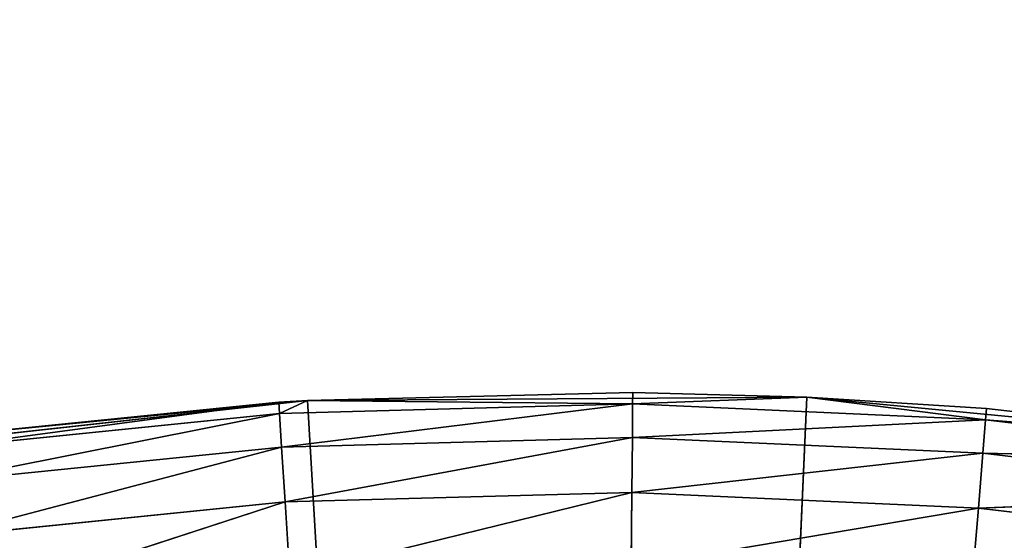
# Model space of a CAD drawing. Extents: x 0.4 to 80.4, y 0.1 to 20.1.
# Tile 595 of 656: x 78.3185 to 78.4505, y 18.1973 to 18.2671. Entities that reach past the tile are written whole.
import ezdxf

# ---------------------------------------------------------------- set-up
doc = ezdxf.new("R2010")
doc.units = 0
doc.header["$LTSCALE"] = 2.54
doc.layers.get('0').update_dxf_attribs({"color": 13, "linetype": 'CONTINUOUS'})

# ---------------------------------------------------------------- blocks, each defined once
blk = doc.blocks.new('P__KA_KUCHENNA_MOLISA_STL')
at = {"color": 0}
for p, q in [((78.40068, 18.21709, 89), (78.3571, 18.216, 89.4)), ((78.40068, 18.21709, 89), (78.3571, 18.216, 89.4)), ((78.40068, 18.21709, 89), (78.3571, 18.216, 89)), ((78.40068, 18.21709, 89), (78.3571, 18.216, 89)), ((78.3571, 18.216, 89.4), (78.42403, 18.21646, 89.4)), ((78.3571, 18.216, 89.4), (78.42403, 18.21646, 89.4)), ((78.42403, 18.21646, 89.4), (78.395, 17.56711, 89.4)), ((78.42403, 18.21646, 89.4), (78.395, 17.56711, 89.4)), ((78.40068, 18.21709, 89), (78.40067, 18.21557, 88.98264)), ((78.40068, 18.21709, 89), (78.40067, 18.21557, 88.98264)), ((78.42403, 18.21646, 89), (78.40067, 18.21557, 88.98264)), ((78.42403, 18.21646, 89), (78.40067, 18.21557, 88.98264)), ((78.42403, 18.21646, 89.4), (78.40068, 18.21709, 89)), ((78.42403, 18.21646, 89), (78.40068, 18.21709, 89)), ((78.42403, 18.21646, 89.4), (78.40068, 18.21709, 89)), ((78.42403, 18.21646, 89), (78.40068, 18.21709, 89)), ((78.44811, 18.21494, 89), (78.42403, 18.21646, 89.4)), ((78.42403, 18.21646, 89.4), (78.49064, 18.21004, 89.4)), ((78.44811, 18.21494, 89), (78.42403, 18.21646, 89.4)), ((78.44811, 18.21494, 89), (78.42403, 18.21646, 89)), ((78.42403, 18.21646, 89), (78.42403, 18.21646, 89.4)), ((78.42403, 18.21646, 89), (78.42403, 18.21646, 89.4)), ((78.42403, 18.21646, 89.4), (78.49064, 18.21004, 89.4)), ((78.44811, 18.21494, 89), (78.42403, 18.21646, 89)), ((78.44799, 18.21342, 88.98264), (78.42403, 18.21646, 89)), ((78.44799, 18.21342, 88.98264), (78.42403, 18.21646, 89)), ((78.29059, 18.20867, 89.4), (78.3571, 18.216, 89.4)), ((78.29059, 18.20867, 89.4), (78.3571, 18.216, 89.4)), ((78.3571, 18.216, 89.4), (78.30598, 18.21099, 89)), ((78.3571, 18.216, 89.4), (78.30598, 18.21099, 89)), ((78.35322, 18.21577, 89), (78.30598, 18.21099, 89)), ((78.35322, 18.21577, 89), (78.30598, 18.21099, 89)), ((78.30619, 18.20948, 88.98264), (78.35322, 18.21577, 89)), ((78.30619, 18.20948, 88.98264), (78.35322, 18.21577, 89)), ((78.3571, 18.216, 89.4), (78.35322, 18.21577, 89)), ((78.3571, 18.216, 89), (78.35322, 18.21577, 89)), ((78.3571, 18.216, 89.4), (78.35322, 18.21577, 89)), ((78.35332, 18.21425, 88.98264), (78.35322, 18.21577, 89)), ((78.3571, 18.216, 89), (78.35332, 18.21425, 88.98264)), ((78.40067, 18.21557, 88.98264), (78.35332, 18.21425, 88.98264)), ((78.40067, 18.21557, 88.98264), (78.35332, 18.21425, 88.98264)), ((78.40067, 18.21557, 88.98264), (78.35361, 18.20975, 88.9658)), ((78.40067, 18.21557, 88.98264), (78.35361, 18.20975, 88.9658)), ((78.3571, 18.216, 89), (78.3571, 18.216, 89.4)), ((78.3571, 18.216, 89), (78.3571, 18.216, 89.4)), ((78.395, 17.56711, 89.4), (78.3571, 18.216, 89.4)), ((78.395, 17.56711, 89.4), (78.3571, 18.216, 89.4)), ((78.40067, 18.21557, 88.98264), (78.3571, 18.216, 89)), ((78.40067, 18.21557, 88.98264), (78.3571, 18.216, 89)), ((78.40063, 18.21105, 88.9658), (78.40067, 18.21557, 88.98264)), ((78.40063, 18.21105, 88.9658), (78.40067, 18.21557, 88.98264)), ((78.44799, 18.21342, 88.98264), (78.40067, 18.21557, 88.98264)), ((78.44799, 18.21342, 88.98264), (78.40067, 18.21557, 88.98264)), ((78.44811, 18.21494, 89), (78.44799, 18.21342, 88.98264)), ((78.44811, 18.21494, 89), (78.44799, 18.21342, 88.98264)), ((78.49064, 18.21004, 89.4), (78.44811, 18.21494, 89)), ((78.49064, 18.21004, 89), (78.44811, 18.21494, 89)), ((78.49064, 18.21004, 89.4), (78.44811, 18.21494, 89)), ((78.49064, 18.21004, 89), (78.44811, 18.21494, 89)), ((78.30619, 18.20948, 88.98264), (78.35332, 18.21425, 88.98264)), ((78.30619, 18.20948, 88.98264), (78.35332, 18.21425, 88.98264)), ((78.30681, 18.20501, 88.9658), (78.35332, 18.21425, 88.98264)), ((78.30681, 18.20501, 88.9658), (78.35332, 18.21425, 88.98264)), ((78.35361, 18.20975, 88.9658), (78.35332, 18.21425, 88.98264)), ((78.35361, 18.20975, 88.9658), (78.35332, 18.21425, 88.98264)), ((78.44799, 18.21342, 88.98264), (78.40063, 18.21105, 88.9658)), ((78.44799, 18.21342, 88.98264), (78.40063, 18.21105, 88.9658)), ((78.44762, 18.20893, 88.9658), (78.44799, 18.21342, 88.98264)), ((78.44762, 18.20893, 88.9658), (78.44799, 18.21342, 88.98264)), ((78.49064, 18.21004, 89), (78.44799, 18.21342, 88.98264)), ((78.49064, 18.21004, 89), (78.44799, 18.21342, 88.98264)), ((78.49503, 18.20783, 88.98264), (78.44799, 18.21342, 88.98264)), ((78.49503, 18.20783, 88.98264), (78.44799, 18.21342, 88.98264)), ((78.40063, 18.21105, 88.9658), (78.35361, 18.20975, 88.9658)), ((78.40063, 18.21105, 88.9658), (78.35361, 18.20975, 88.9658)), ((78.40063, 18.21105, 88.9658), (78.35408, 18.2024, 88.95)), ((78.40063, 18.21105, 88.9658), (78.35408, 18.2024, 88.95)), ((78.40056, 18.20369, 88.95), (78.40063, 18.21105, 88.9658)), ((78.40056, 18.20369, 88.95), (78.40063, 18.21105, 88.9658)), ((78.44762, 18.20893, 88.9658), (78.40063, 18.21105, 88.9658)), ((78.44762, 18.20893, 88.9658), (78.40063, 18.21105, 88.9658)), ((78.30681, 18.20501, 88.9658), (78.35361, 18.20975, 88.9658)), ((78.30681, 18.20501, 88.9658), (78.35361, 18.20975, 88.9658)), ((78.30782, 18.19771, 88.95), (78.35361, 18.20975, 88.9658)), ((78.30782, 18.19771, 88.95), (78.35361, 18.20975, 88.9658)), ((78.35408, 18.2024, 88.95), (78.35361, 18.20975, 88.9658)), ((78.35408, 18.2024, 88.95), (78.35361, 18.20975, 88.9658)), ((78.44762, 18.20893, 88.9658), (78.40056, 18.20369, 88.95)), ((78.44762, 18.20893, 88.9658), (78.40056, 18.20369, 88.95)), ((78.44702, 18.20158, 88.95), (78.44762, 18.20893, 88.9658)), ((78.44702, 18.20158, 88.95), (78.44762, 18.20893, 88.9658)), ((78.49503, 18.20783, 88.98264), (78.44762, 18.20893, 88.9658)), ((78.49503, 18.20783, 88.98264), (78.44762, 18.20893, 88.9658)), ((78.49433, 18.20337, 88.9658), (78.44762, 18.20893, 88.9658)), ((78.49433, 18.20337, 88.9658), (78.44762, 18.20893, 88.9658)), ((78.40056, 18.20369, 88.95), (78.35408, 18.2024, 88.95)), ((78.40056, 18.20369, 88.95), (78.35408, 18.2024, 88.95)), ((78.40056, 18.20369, 88.95), (78.35472, 18.19242, 88.93572)), ((78.40056, 18.20369, 88.95), (78.35472, 18.19242, 88.93572)), ((78.40048, 18.19369, 88.93572), (78.40056, 18.20369, 88.95)), ((78.40048, 18.19369, 88.93572), (78.40056, 18.20369, 88.95)), ((78.44702, 18.20158, 88.95), (78.40056, 18.20369, 88.95)), ((78.44702, 18.20158, 88.95), (78.40056, 18.20369, 88.95)), ((78.49433, 18.20337, 88.9658), (78.44702, 18.20158, 88.95)), ((78.49433, 18.20337, 88.9658), (78.44702, 18.20158, 88.95)), ((78.30782, 18.19771, 88.95), (78.35408, 18.2024, 88.95)), ((78.30782, 18.19771, 88.95), (78.35408, 18.2024, 88.95)), ((78.30919, 18.18781, 88.93572), (78.35408, 18.2024, 88.95)), ((78.30919, 18.18781, 88.93572), (78.35408, 18.2024, 88.95)), ((78.35472, 18.19242, 88.93572), (78.35408, 18.2024, 88.95)), ((78.35472, 18.19242, 88.93572), (78.35408, 18.2024, 88.95)), ((78.44702, 18.20158, 88.95), (78.40048, 18.19369, 88.93572)), ((78.44702, 18.20158, 88.95), (78.40048, 18.19369, 88.93572)), ((78.4462, 18.19162, 88.93572), (78.44702, 18.20158, 88.95)), ((78.4462, 18.19162, 88.93572), (78.44702, 18.20158, 88.95)), ((78.49319, 18.1961, 88.95), (78.44702, 18.20158, 88.95)), ((78.49319, 18.1961, 88.95), (78.44702, 18.20158, 88.95))]:
    blk.add_line(p, q, dxfattribs=at)
mesh = blk.add_polyface(dxfattribs=at)
corners = [(80.395, 19.86711, 89.4), (78.27529, 17.896, 89.4), (0.395, 19.86711, 89.4)]
mesh.append_faces([[corners[k] for k in face] for face in [(0, 1, 2)]], dxfattribs={"color": 0})
mesh = blk.add_polyface(dxfattribs=at)
corners = [(80.395, 19.86711, 89.5), (0.395, 19.86711, 89.5), (2.51471, 17.896, 89.5)]
mesh.append_faces([[corners[k] for k in face] for face in [(0, 1, 2)]], dxfattribs={"color": 0})
mesh = blk.add_polyface(dxfattribs=at)
corners = [(80.395, 19.86711, 89.5), (2.51471, 17.896, 89.5), (2.57, 17.87022, 89.5)]
mesh.append_faces([[corners[k] for k in face] for face in [(0, 1, 2)]], dxfattribs={"color": 0})
mesh = blk.add_polyface(dxfattribs=at)
corners = [(80.395, 19.86711, 89.5), (2.57, 17.87022, 89.5), (2.61998, 17.83523, 89.5)]
mesh.append_faces([[corners[k] for k in face] for face in [(0, 1, 2)]], dxfattribs={"color": 0})
mesh = blk.add_polyface(dxfattribs=at)
corners = [(80.395, 19.86711, 89.5), (2.61998, 17.83523, 89.5), (2.66312, 17.79209, 89.5)]
mesh.append_faces([[corners[k] for k in face] for face in [(0, 1, 2)]], dxfattribs={"color": 0})
mesh = blk.add_polyface(dxfattribs=at)
corners = [(80.395, 19.86711, 89.5), (2.66312, 17.79209, 89.5), (2.69811, 17.74211, 89.5)]
mesh.append_faces([[corners[k] for k in face] for face in [(0, 1, 2)]], dxfattribs={"color": 0})
mesh = blk.add_polyface(dxfattribs=at)
corners = [(80.395, 19.86711, 89.5), (2.69811, 17.74211, 89.5), (78.17003, 17.83523, 89.5)]
mesh.append_faces([[corners[k] for k in face] for face in [(0, 1, 2)]], dxfattribs={"color": 0})
mesh = blk.add_polyface(dxfattribs=at)
corners = [(80.395, 19.86711, 89.5), (78.17003, 17.83523, 89.5), (78.22, 17.87022, 89.5)]
mesh.append_faces([[corners[k] for k in face] for face in [(0, 1, 2)]], dxfattribs={"color": 0})
mesh = blk.add_polyface(dxfattribs=at)
corners = [(80.395, 19.86711, 89.5), (78.22, 17.87022, 89.5), (78.27529, 17.896, 89.5)]
mesh.append_faces([[corners[k] for k in face] for face in [(0, 1, 2)]], dxfattribs={"color": 0})
mesh = blk.add_polyface(dxfattribs=at)
corners = [(80.395, 19.86711, 89.4), (78.33423, 17.91179, 89.4), (78.27529, 17.896, 89.4)]
mesh.append_faces([[corners[k] for k in face] for face in [(0, 1, 2)]], dxfattribs={"color": 0})
mesh = blk.add_polyface(dxfattribs=at)
corners = [(80.395, 19.86711, 89.5), (78.27529, 17.896, 89.5), (78.33423, 17.91179, 89.5)]
mesh.append_faces([[corners[k] for k in face] for face in [(0, 1, 2)]], dxfattribs={"color": 0})
mesh = blk.add_polyface(dxfattribs=at)
corners = [(80.395, 19.86711, 89.4), (78.395, 17.91711, 89.4), (78.33423, 17.91179, 89.4)]
mesh.append_faces([[corners[k] for k in face] for face in [(0, 1, 2)]], dxfattribs={"color": 0})
mesh = blk.add_polyface(dxfattribs=at)
corners = [(80.395, 19.86711, 89.5), (78.33423, 17.91179, 89.5), (78.395, 17.91711, 89.5)]
mesh.append_faces([[corners[k] for k in face] for face in [(0, 1, 2)]], dxfattribs={"color": 0})
mesh = blk.add_polyface(dxfattribs=at)
corners = [(80.395, 19.86711, 89.4), (78.45578, 17.91179, 89.4), (78.395, 17.91711, 89.4)]
mesh.append_faces([[corners[k] for k in face] for face in [(0, 1, 2)]], dxfattribs={"color": 0})
mesh = blk.add_polyface(dxfattribs=at)
corners = [(80.395, 19.86711, 89.5), (78.395, 17.91711, 89.5), (78.45578, 17.91179, 89.5)]
mesh.append_faces([[corners[k] for k in face] for face in [(0, 1, 2)]], dxfattribs={"color": 0})
mesh = blk.add_polyface(dxfattribs=at)
corners = [(78.42403, 18.21646, 89.4), (78.40068, 18.21709, 89), (78.3571, 18.216, 89.4)]
mesh.append_faces([[corners[k] for k in face] for face in [(0, 1, 2)]], dxfattribs={"color": 0})
mesh = blk.add_polyface(dxfattribs=at)
corners = [(78.3571, 18.216, 89.4), (78.40068, 18.21709, 89), (78.3571, 18.216, 89)]
mesh.append_faces([[corners[k] for k in face] for face in [(0, 1, 2)]], dxfattribs={"color": 0})
mesh = blk.add_polyface(dxfattribs=at)
corners = [(78.40068, 18.21709, 89), (78.40067, 18.21557, 88.98264), (78.3571, 18.216, 89)]
mesh.append_faces([[corners[k] for k in face] for face in [(0, 1, 2)]], dxfattribs={"color": 0})
mesh = blk.add_polyface(dxfattribs=at)
corners = [(78.42403, 18.21646, 89.4), (78.3571, 18.216, 89.4), (78.395, 17.56711, 89.4)]
mesh.append_faces([[corners[k] for k in face] for face in [(0, 1, 2)]], dxfattribs={"color": 0})
mesh = blk.add_polyface(dxfattribs=at)
corners = [(78.49064, 18.21004, 89.4), (78.42403, 18.21646, 89.4), (78.395, 17.56711, 89.4)]
mesh.append_faces([[corners[k] for k in face] for face in [(0, 1, 2)]], dxfattribs={"color": 0})
mesh = blk.add_polyface(dxfattribs=at)
corners = [(78.42403, 18.21646, 89), (78.40067, 18.21557, 88.98264), (78.40068, 18.21709, 89)]
mesh.append_faces([[corners[k] for k in face] for face in [(0, 1, 2)]], dxfattribs={"color": 0})
mesh = blk.add_polyface(dxfattribs=at)
corners = [(78.42403, 18.21646, 89), (78.44799, 18.21342, 88.98264), (78.40067, 18.21557, 88.98264)]
mesh.append_faces([[corners[k] for k in face] for face in [(0, 1, 2)]], dxfattribs={"color": 0})
mesh = blk.add_polyface(dxfattribs=at)
corners = [(78.42403, 18.21646, 89.4), (78.42403, 18.21646, 89), (78.40068, 18.21709, 89)]
mesh.append_faces([[corners[k] for k in face] for face in [(0, 1, 2)]], dxfattribs={"color": 0})
mesh = blk.add_polyface(dxfattribs=at)
corners = [(78.49064, 18.21004, 89.4), (78.44811, 18.21494, 89), (78.42403, 18.21646, 89.4)]
mesh.append_faces([[corners[k] for k in face] for face in [(0, 1, 2)]], dxfattribs={"color": 0})
mesh = blk.add_polyface(dxfattribs=at)
corners = [(78.42403, 18.21646, 89.4), (78.44811, 18.21494, 89), (78.42403, 18.21646, 89)]
mesh.append_faces([[corners[k] for k in face] for face in [(0, 1, 2)]], dxfattribs={"color": 0})
mesh = blk.add_polyface(dxfattribs=at)
corners = [(78.44811, 18.21494, 89), (78.44799, 18.21342, 88.98264), (78.42403, 18.21646, 89)]
mesh.append_faces([[corners[k] for k in face] for face in [(0, 1, 2)]], dxfattribs={"color": 0})
mesh = blk.add_polyface(dxfattribs=at)
corners = [(78.3571, 18.216, 89.4), (78.30598, 18.21099, 89), (78.29059, 18.20867, 89.4)]
mesh.append_faces([[corners[k] for k in face] for face in [(0, 1, 2)]], dxfattribs={"color": 0})
mesh = blk.add_polyface(dxfattribs=at)
corners = [(78.395, 17.56711, 89.4), (78.3571, 18.216, 89.4), (78.29059, 18.20867, 89.4)]
mesh.append_faces([[corners[k] for k in face] for face in [(0, 1, 2)]], dxfattribs={"color": 0})
mesh = blk.add_polyface(dxfattribs=at)
corners = [(78.3571, 18.216, 89.4), (78.35322, 18.21577, 89), (78.30598, 18.21099, 89)]
mesh.append_faces([[corners[k] for k in face] for face in [(0, 1, 2)]], dxfattribs={"color": 0})
mesh = blk.add_polyface(dxfattribs=at)
corners = [(78.35322, 18.21577, 89), (78.30619, 18.20948, 88.98264), (78.30598, 18.21099, 89)]
mesh.append_faces([[corners[k] for k in face] for face in [(0, 1, 2)]], dxfattribs={"color": 0})
mesh = blk.add_polyface(dxfattribs=at)
corners = [(78.35322, 18.21577, 89), (78.35332, 18.21425, 88.98264), (78.30619, 18.20948, 88.98264)]
mesh.append_faces([[corners[k] for k in face] for face in [(0, 1, 2)]], dxfattribs={"color": 0})
mesh = blk.add_polyface(dxfattribs=at)
corners = [(78.3571, 18.216, 89.4), (78.3571, 18.216, 89), (78.35322, 18.21577, 89)]
mesh.append_faces([[corners[k] for k in face] for face in [(0, 1, 2)]], dxfattribs={"color": 0})
mesh = blk.add_polyface(dxfattribs=at)
corners = [(78.3571, 18.216, 89), (78.40067, 18.21557, 88.98264), (78.35332, 18.21425, 88.98264)]
mesh.append_faces([[corners[k] for k in face] for face in [(0, 1, 2)]], dxfattribs={"color": 0})
mesh = blk.add_polyface(dxfattribs=at)
corners = [(78.40067, 18.21557, 88.98264), (78.35361, 18.20975, 88.9658), (78.35332, 18.21425, 88.98264)]
mesh.append_faces([[corners[k] for k in face] for face in [(0, 1, 2)]], dxfattribs={"color": 0})
mesh = blk.add_polyface(dxfattribs=at)
corners = [(78.40067, 18.21557, 88.98264), (78.40063, 18.21105, 88.9658), (78.35361, 18.20975, 88.9658)]
mesh.append_faces([[corners[k] for k in face] for face in [(0, 1, 2)]], dxfattribs={"color": 0})
mesh = blk.add_polyface(dxfattribs=at)
corners = [(78.44799, 18.21342, 88.98264), (78.40063, 18.21105, 88.9658), (78.40067, 18.21557, 88.98264)]
mesh.append_faces([[corners[k] for k in face] for face in [(0, 1, 2)]], dxfattribs={"color": 0})
mesh = blk.add_polyface(dxfattribs=at)
corners = [(78.49064, 18.21004, 89), (78.44799, 18.21342, 88.98264), (78.44811, 18.21494, 89)]
mesh.append_faces([[corners[k] for k in face] for face in [(0, 1, 2)]], dxfattribs={"color": 0})
mesh = blk.add_polyface(dxfattribs=at)
corners = [(78.49064, 18.21004, 89.4), (78.49064, 18.21004, 89), (78.44811, 18.21494, 89)]
mesh.append_faces([[corners[k] for k in face] for face in [(0, 1, 2)]], dxfattribs={"color": 0})
mesh = blk.add_polyface(dxfattribs=at)
corners = [(78.35332, 18.21425, 88.98264), (78.30681, 18.20501, 88.9658), (78.30619, 18.20948, 88.98264)]
mesh.append_faces([[corners[k] for k in face] for face in [(0, 1, 2)]], dxfattribs={"color": 0})
mesh = blk.add_polyface(dxfattribs=at)
corners = [(78.35332, 18.21425, 88.98264), (78.35361, 18.20975, 88.9658), (78.30681, 18.20501, 88.9658)]
mesh.append_faces([[corners[k] for k in face] for face in [(0, 1, 2)]], dxfattribs={"color": 0})
mesh = blk.add_polyface(dxfattribs=at)
corners = [(78.44799, 18.21342, 88.98264), (78.44762, 18.20893, 88.9658), (78.40063, 18.21105, 88.9658)]
mesh.append_faces([[corners[k] for k in face] for face in [(0, 1, 2)]], dxfattribs={"color": 0})
mesh = blk.add_polyface(dxfattribs=at)
corners = [(78.49503, 18.20783, 88.98264), (78.44762, 18.20893, 88.9658), (78.44799, 18.21342, 88.98264)]
mesh.append_faces([[corners[k] for k in face] for face in [(0, 1, 2)]], dxfattribs={"color": 0})
mesh = blk.add_polyface(dxfattribs=at)
corners = [(78.49064, 18.21004, 89), (78.49503, 18.20783, 88.98264), (78.44799, 18.21342, 88.98264)]
mesh.append_faces([[corners[k] for k in face] for face in [(0, 1, 2)]], dxfattribs={"color": 0})
mesh = blk.add_polyface(dxfattribs=at)
corners = [(78.40063, 18.21105, 88.9658), (78.35408, 18.2024, 88.95), (78.35361, 18.20975, 88.9658)]
mesh.append_faces([[corners[k] for k in face] for face in [(0, 1, 2)]], dxfattribs={"color": 0})
mesh = blk.add_polyface(dxfattribs=at)
corners = [(78.40063, 18.21105, 88.9658), (78.40056, 18.20369, 88.95), (78.35408, 18.2024, 88.95)]
mesh.append_faces([[corners[k] for k in face] for face in [(0, 1, 2)]], dxfattribs={"color": 0})
mesh = blk.add_polyface(dxfattribs=at)
corners = [(78.44762, 18.20893, 88.9658), (78.40056, 18.20369, 88.95), (78.40063, 18.21105, 88.9658)]
mesh.append_faces([[corners[k] for k in face] for face in [(0, 1, 2)]], dxfattribs={"color": 0})
mesh = blk.add_polyface(dxfattribs=at)
corners = [(78.35361, 18.20975, 88.9658), (78.30782, 18.19771, 88.95), (78.30681, 18.20501, 88.9658)]
mesh.append_faces([[corners[k] for k in face] for face in [(0, 1, 2)]], dxfattribs={"color": 0})
mesh = blk.add_polyface(dxfattribs=at)
corners = [(78.35361, 18.20975, 88.9658), (78.35408, 18.2024, 88.95), (78.30782, 18.19771, 88.95)]
mesh.append_faces([[corners[k] for k in face] for face in [(0, 1, 2)]], dxfattribs={"color": 0})
mesh = blk.add_polyface(dxfattribs=at)
corners = [(78.55624, 18.1968, 89.4), (78.49064, 18.21004, 89.4), (78.395, 17.56711, 89.4)]
mesh.append_faces([[corners[k] for k in face] for face in [(0, 1, 2)]], dxfattribs={"color": 0})
mesh = blk.add_polyface(dxfattribs=at)
corners = [(78.395, 17.56711, 89.4), (78.29059, 18.20867, 89.4), (78.22518, 18.19453, 89.4)]
mesh.append_faces([[corners[k] for k in face] for face in [(0, 1, 2)]], dxfattribs={"color": 0})
mesh = blk.add_polyface(dxfattribs=at)
corners = [(78.44762, 18.20893, 88.9658), (78.44702, 18.20158, 88.95), (78.40056, 18.20369, 88.95)]
mesh.append_faces([[corners[k] for k in face] for face in [(0, 1, 2)]], dxfattribs={"color": 0})
mesh = blk.add_polyface(dxfattribs=at)
corners = [(78.49433, 18.20337, 88.9658), (78.44702, 18.20158, 88.95), (78.44762, 18.20893, 88.9658)]
mesh.append_faces([[corners[k] for k in face] for face in [(0, 1, 2)]], dxfattribs={"color": 0})
mesh = blk.add_polyface(dxfattribs=at)
corners = [(78.49503, 18.20783, 88.98264), (78.49433, 18.20337, 88.9658), (78.44762, 18.20893, 88.9658)]
mesh.append_faces([[corners[k] for k in face] for face in [(0, 1, 2)]], dxfattribs={"color": 0})
mesh = blk.add_polyface(dxfattribs=at)
corners = [(78.40056, 18.20369, 88.95), (78.35472, 18.19242, 88.93572), (78.35408, 18.2024, 88.95)]
mesh.append_faces([[corners[k] for k in face] for face in [(0, 1, 2)]], dxfattribs={"color": 0})
mesh = blk.add_polyface(dxfattribs=at)
corners = [(78.40056, 18.20369, 88.95), (78.40048, 18.19369, 88.93572), (78.35472, 18.19242, 88.93572)]
mesh.append_faces([[corners[k] for k in face] for face in [(0, 1, 2)]], dxfattribs={"color": 0})
mesh = blk.add_polyface(dxfattribs=at)
corners = [(78.44702, 18.20158, 88.95), (78.40048, 18.19369, 88.93572), (78.40056, 18.20369, 88.95)]
mesh.append_faces([[corners[k] for k in face] for face in [(0, 1, 2)]], dxfattribs={"color": 0})
mesh = blk.add_polyface(dxfattribs=at)
corners = [(78.49433, 18.20337, 88.9658), (78.49319, 18.1961, 88.95), (78.44702, 18.20158, 88.95)]
mesh.append_faces([[corners[k] for k in face] for face in [(0, 1, 2)]], dxfattribs={"color": 0})
mesh = blk.add_polyface(dxfattribs=at)
corners = [(78.35408, 18.2024, 88.95), (78.30919, 18.18781, 88.93572), (78.30782, 18.19771, 88.95)]
mesh.append_faces([[corners[k] for k in face] for face in [(0, 1, 2)]], dxfattribs={"color": 0})
mesh = blk.add_polyface(dxfattribs=at)
corners = [(78.35408, 18.2024, 88.95), (78.35472, 18.19242, 88.93572), (78.30919, 18.18781, 88.93572)]
mesh.append_faces([[corners[k] for k in face] for face in [(0, 1, 2)]], dxfattribs={"color": 0})
mesh = blk.add_polyface(dxfattribs=at)
corners = [(78.44702, 18.20158, 88.95), (78.4462, 18.19162, 88.93572), (78.40048, 18.19369, 88.93572)]
mesh.append_faces([[corners[k] for k in face] for face in [(0, 1, 2)]], dxfattribs={"color": 0})
mesh = blk.add_polyface(dxfattribs=at)
corners = [(78.49319, 18.1961, 88.95), (78.4462, 18.19162, 88.93572), (78.44702, 18.20158, 88.95)]
mesh.append_faces([[corners[k] for k in face] for face in [(0, 1, 2)]], dxfattribs={"color": 0})

msp = doc.modelspace()

# ---------------------------------------------------------------- block references
at = {"color": 0}
msp.add_blockref('P__KA_KUCHENNA_MOLISA_STL', (0, 0), dxfattribs=at)

doc.saveas('drawing.dxf')
